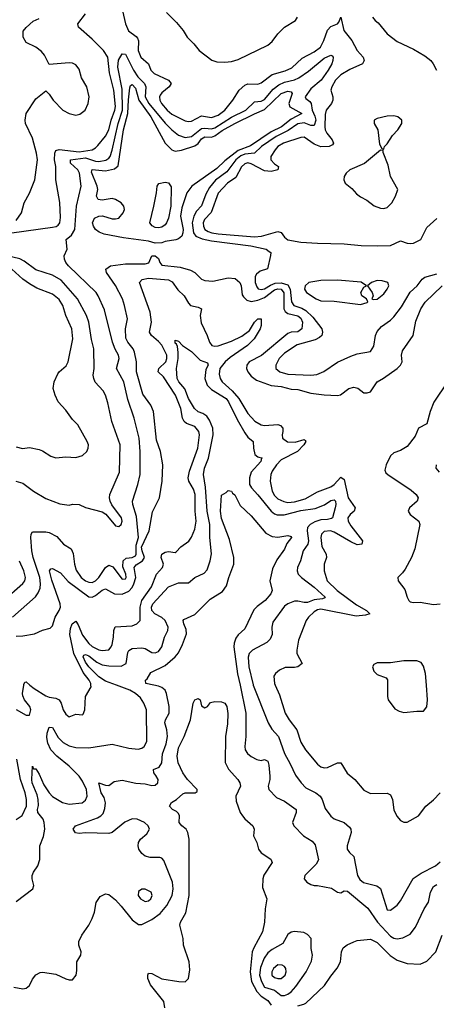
# Model space of a CAD drawing. Header units: inches. Extents: x 1603819 to 1745079, y 385938 to 533966.
# Tile 285 of 561: x 1704912 to 1707427, y 438073 to 444016. Entities that reach past the tile are written whole.
import ezdxf

# ---------------------------------------------------------------- set-up
doc = ezdxf.new("R2010")
doc.units = ezdxf.units.IN
doc.header["$MEASUREMENT"] = 0
doc.layers.add('B7403', color=7, linetype='Continuous')
doc.layers.add('B7404', color=7, linetype='Continuous')

msp = doc.modelspace()

# ---------------------------------------------------------------- linework, layer by layer
at = {"layer": 'B7403', "color": 5}
for points, elevation in [([(1704876.4, 438176.4), (1704930, 438166.4), (1704950, 438170.6), (1704970, 438186.8), (1704990, 438226), (1705010, 438250.8), (1705035.5, 438264.5), (1705050, 438267.3), (1705130, 438254.9), (1705190, 438227), (1705210, 438220.4), (1705230, 438220.5), (1705253.3, 438250), (1705257.2, 438277.2), (1705256, 438330), (1705281.2, 438370), (1705282.7, 438390), (1705269.4, 438430), (1705267.9, 438452.1), (1705286.6, 438490), (1705330, 438550.7), (1705350, 438590.6), (1705363.5, 438630), (1705372.8, 438687.2), (1705397, 438723), (1705430, 438739.1), (1705450, 438736.3), (1705490, 438703.1), (1705525, 438665), (1705590, 438582.8), (1705630, 438554.6), (1705650, 438554.3), (1705710, 438585), (1705758.9, 438621.1), (1705800.2, 438670), (1705832.4, 438730), (1705839.1, 438770), (1705834.5, 438810), (1705781.4, 438941.4), (1705770, 438954.5), (1705758.6, 438958.6), (1705699.6, 438959.6), (1705670, 438967.3), (1705650, 438982.7), (1705632, 439010), (1705627, 439030), (1705629.5, 439050), (1705642, 439070), (1705678.8, 439101.2), (1705695.1, 439130), (1705687.1, 439150), (1705665.4, 439170), (1705620.7, 439190), (1705590, 439191.9), (1705547.1, 439172.9), (1705470, 439109.8), (1705450, 439103.8), (1705310, 439108.1), (1705270, 439104.7), (1705248.9, 439108.9), (1705235.1, 439130), (1705247.8, 439150), (1705380.8, 439199.2), (1705402, 439210), (1705415.3, 439224.7), (1705425.9, 439254.1), (1705429.9, 439290), (1705421.3, 439321.3), (1705404.1, 439350), (1705390, 439410.5), (1705430, 439396.5), (1705450, 439394.6), (1705482.9, 439417.1), (1705530, 439425.2), (1705612.8, 439407.2), (1705670, 439404.1), (1705710, 439394.2), (1705730, 439395.6), (1705746.6, 439410), (1705747, 439430), (1705734.6, 439454.6), (1705721, 439470), (1705720.5, 439490), (1705754.6, 439505.4), (1705770.3, 439529.7), (1705774.4, 439585.6), (1705795.4, 439644.6), (1705803.7, 439690), (1705800.9, 439730), (1705788.2, 439771.8), (1705791.3, 439790), (1705814.3, 439830), (1705814.1, 439870), (1705799, 439950), (1705789.7, 439970), (1705770, 439985.8), (1705750, 439994.2), (1705722, 440000)], 340), ([(1704890, 439852.3), (1704950, 439818), (1704970, 439818.7), (1704978.5, 439850), (1704973.1, 439870), (1704940.8, 439910), (1704930, 439934), (1704928.7, 439950), (1704937.1, 440000)], 380), ([(1704890, 438694.4), (1704991.3, 438770), (1704996.9, 438790), (1704987.4, 438830), (1704987.6, 438850), (1704995.4, 438870), (1705022, 438910), (1705033.3, 438946.7), (1705032.4, 439030), (1705054.9, 439085.1), (1705064.5, 439130), (1705059.7, 439170), (1705052.6, 439190), (1705020.6, 439230), (1705018.8, 439250), (1705026.1, 439273.9), (1705023.1, 439310), (1705016.9, 439336.9), (1704987.3, 439410), (1704984.8, 439430), (1704990, 439511.3), (1704995.3, 439495.3), (1705010, 439495.3), (1705030, 439462.8), (1705057.2, 439397.2), (1705089.2, 439349.2), (1705110, 439327.2), (1705170, 439291.1), (1705210, 439280.7), (1705289.8, 439290.2), (1705310, 439305.7), (1705318.5, 439330), (1705314.9, 439370), (1705290, 439420.6), (1705270, 439449.9), (1705210.2, 439510.2), (1705135.2, 439570), (1705100.7, 439610), (1705082.5, 439650), (1705075.8, 439684.2), (1705077.1, 439710), (1705090, 439746), (1705110, 439744.4), (1705144.1, 439684.1), (1705173.6, 439653.6), (1705210, 439633.4), (1705250, 439622.4), (1705330, 439620.4), (1705470, 439642.3), (1705570, 439619.4), (1705626.7, 439613.3), (1705650, 439619.1), (1705664, 439630), (1705680.2, 439659.8), (1705677.7, 439850), (1705661.4, 439890), (1705642, 439922), (1705611.9, 439950), (1705575.9, 439970), (1705495.4, 440000)], 360), ([(1704974, 440000), (1704999, 439979), (1705070, 439935.9), (1705090, 439926.9), (1705130, 439920.7), (1705150, 439910.8), (1705162.1, 439890), (1705174.7, 439850), (1705190, 439824.9), (1705210, 439807.7), (1705250, 439824.6), (1705290, 439821.3), (1705295.2, 439824.8), (1705304.4, 439850), (1705309.8, 439930), (1705342.3, 439990), (1705342, 440000)], 380), ([(1706241.9, 440000), (1706277.5, 439830), (1706277.8, 439690), (1706270.3, 439630), (1706273.4, 439610), (1706287.6, 439587.6), (1706309.4, 439569.4), (1706343.8, 439550), (1706370, 439545.4), (1706390, 439551), (1706410, 439541.1), (1706416.7, 439516.7), (1706421, 439450), (1706421.6, 439430), (1706411.5, 439390), (1706416, 439370), (1706462.3, 439322.3), (1706510, 439299.7), (1706581.5, 439250), (1706581.6, 439230), (1706558.3, 439170), (1706567, 439150), (1706626, 439090), (1706678.2, 439058.2), (1706695.3, 439035.3), (1706715.6, 438944.4), (1706701.4, 438918.6), (1706633.4, 438850), (1706628.2, 438830), (1706645.5, 438810), (1706670, 438795.8), (1706690, 438790.3), (1706710, 438790.3), (1706793.9, 438773.9), (1706830, 438750.7), (1706850, 438746), (1706870, 438758.8), (1706890, 438757), (1707013.2, 438653.2), (1707072.7, 438570), (1707150, 438484.5), (1707170, 438473.4), (1707190, 438469.4), (1707225.8, 438474.2), (1707270, 438496.9), (1707302, 438538), (1707353.8, 438650), (1707379.5, 438690), (1707392.5, 438750), (1707410, 438783.8), (1707430, 438795.6)], 340), ([(1706320.6, 440000), (1706411.7, 439771.7), (1706433.6, 439733.6), (1706474, 439690), (1706510, 439587.4), (1706545.2, 439525.2), (1706576.8, 439456.8), (1706611, 439410), (1706640, 439380), (1706700.2, 439350), (1706726, 439330), (1706738.1, 439310), (1706755.7, 439255.7), (1706790, 439208.3), (1706810, 439192.8), (1706870.9, 439170.9), (1706902.7, 439142.7), (1706910.2, 439130), (1706912.4, 439110), (1706889.1, 439030), (1706888.9, 439010), (1706902, 438990), (1706930, 438964.9), (1706951, 438850), (1706965.8, 438825.8), (1706988.2, 438808.2), (1707068.3, 438788.3), (1707090, 438772.2), (1707130, 438643.7), (1707150, 438641.1), (1707190, 438672), (1707210, 438698.4), (1707287.4, 438832.6), (1707335.8, 438864.2), (1707422.4, 438910), (1707450, 438932.2)], 360), ([(1706454.7, 440000), (1706480.4, 439940.4), (1706513.6, 439830), (1706538, 439790), (1706585.8, 439730), (1706610, 439654.9), (1706636.9, 439610), (1706710, 439522), (1706730, 439506.5), (1706750, 439501.3), (1706770, 439502.4), (1706830, 439531.6), (1706850, 439530.3), (1706888.9, 439468.9), (1706935.3, 439430), (1706990, 439366), (1707030, 439346), (1707130, 439346.7), (1707150, 439337.1), (1707162, 439310), (1707170, 439247.3), (1707188.2, 439208.2), (1707210, 439183), (1707230, 439172.7), (1707250, 439172.2), (1707320.4, 439210), (1707363.5, 439270), (1707410, 439306.4), (1707449.8, 439350)], 380), ([(1707131.8, 440000), (1707131.3, 439931.3), (1707135.3, 439910), (1707177.3, 439857.3), (1707201.9, 439841.9), (1707230, 439833.6), (1707310, 439843), (1707350, 439843), (1707370.6, 439869.4), (1707374.6, 439910), (1707367.5, 440000)], 420), ([(1705787.3, 438052.7), (1705782.4, 438090), (1705701.1, 438190), (1705686.2, 438230), (1705684.7, 438250), (1705690, 438260.7), (1705710, 438259.5), (1705770, 438227.8), (1705872, 438210), (1705910.9, 438209.1), (1705931.2, 438230), (1705939.1, 438280.9), (1705935.2, 438330), (1705901.2, 438430), (1705899.4, 438470), (1705878.4, 438550), (1705883.1, 438570), (1705914.7, 438625.3), (1705934.6, 438730), (1705935, 439070), (1705927.1, 439110), (1705917, 439130), (1705891.3, 439150), (1705874.5, 439170), (1705877.3, 439210), (1705870, 439225.1), (1705857.7, 439237.7), (1705833.3, 439250), (1705816.9, 439270), (1705828, 439292), (1705858, 439310), (1705895.8, 439344.2), (1705910, 439350.2), (1705970.7, 439349.3), (1705983.2, 439356.8), (1705984, 439370), (1705925.5, 439430), (1705896.8, 439470), (1705869, 439530), (1705861.9, 439570), (1705870, 439620.3), (1705904.6, 439690), (1705943.5, 439790), (1705959.3, 439890), (1705970, 439911), (1705990, 439918), (1706002, 439910), (1706010, 439874), (1706030, 439862), (1706046, 439870), (1706064.7, 439895.3), (1706090, 439901), (1706130, 439898.8), (1706150, 439890.7), (1706162, 439870), (1706168, 439828), (1706166.1, 439766.1), (1706153.8, 439690), (1706152.5, 439532.5), (1706172.3, 439492.3), (1706228, 439430), (1706240.3, 439410), (1706244, 439390), (1706216.5, 439330), (1706218.9, 439298.9), (1706243.7, 439230), (1706256, 439210), (1706270, 439192.2), (1706319, 439150), (1706326.5, 439130), (1706322.6, 439090), (1706343.7, 439050), (1706353.4, 439010), (1706370, 438986.5), (1706428.2, 438950), (1706435.8, 438930), (1706386.6, 438853.4), (1706379, 438830), (1706378, 438778), (1706403.1, 438710), (1706394.4, 438650), (1706390.1, 438570), (1706377.7, 438510), (1706325, 438415), (1706315.7, 438390), (1706302.8, 438270), (1706312, 438210), (1706342.9, 438150), (1706370, 438121.5), (1706410, 438096.3), (1706430, 438067.3)], 320), ([(1704891.5, 439188.5), (1704926.4, 439213.6), (1704952.5, 439270), (1704953.3, 439310), (1704944.9, 439350), (1704916.7, 439430), (1704893.6, 439553.6)], 380), ([(1706590, 438065.1), (1706626.6, 438073.4), (1706639.4, 438080.6), (1706752.3, 438187.7), (1706790, 438243.7), (1706829.1, 438290.9), (1706847.7, 438330), (1706854.7, 438390), (1706865.4, 438414.6), (1706888, 438432), (1706930, 438450.3), (1706950, 438458), (1707030, 438466.9), (1707070, 438447), (1707148.8, 438368.8), (1707190, 438340.1), (1707250, 438320.4), (1707330, 438315.4), (1707370, 438333.6), (1707424.1, 438390), (1707463, 438490)], 320)]:
    msp.add_lwpolyline(points, dxfattribs=dict(at, elevation=elevation))
for points, elevation in [([(1705650, 438768.4), (1705630, 438754.3), (1705627.6, 438730), (1705640.3, 438710), (1705670, 438694.4), (1705690, 438698), (1705703.5, 438710), (1705712.4, 438730), (1705706, 438750), (1705670, 438767.4)], 360), ([(1706570, 438512.6), (1706550, 438509.6), (1706530, 438494.3), (1706500, 438440), (1706435.2, 438404.8), (1706410, 438384.2), (1706387.6, 438352.4), (1706364.9, 438295.1), (1706359.8, 438250), (1706370.7, 438210), (1706390, 438176.1), (1706450, 438159), (1706490, 438126.8), (1706510, 438126.9), (1706530, 438134.3), (1706550, 438149), (1706579.3, 438180.7), (1706640.6, 438270), (1706673.8, 438333.8), (1706679.8, 438370), (1706672.4, 438410), (1706671.1, 438470), (1706650, 438495.6), (1706627, 438507)], 340), ([(1706470, 438311.1), (1706443.7, 438290), (1706434.1, 438270), (1706434.8, 438250), (1706450, 438235.9), (1706470, 438229.2), (1706490, 438229.1), (1706514.7, 438250), (1706521.2, 438270), (1706519, 438290), (1706510, 438302), (1706495.6, 438310)], 360)]:
    msp.add_lwpolyline(points, close=True, dxfattribs=dict(at, elevation=elevation))
at = {"layer": 'B7404', "color": 5}
for points, elevation in [([(1705532.3, 444070), (1705551.4, 443990), (1705567.7, 443947.7), (1705614.7, 443914.7), (1705623.7, 443903.7), (1705628.7, 443888.7), (1705627.6, 443830), (1705642.3, 443790), (1705689.3, 443750), (1705704.2, 443710), (1705723.9, 443690), (1705810.4, 443650), (1705825.3, 443630), (1705814.9, 443610), (1705770, 443573.3), (1705760.6, 443559.4), (1705756.3, 443550), (1705758.7, 443530), (1705768.6, 443510), (1705801.7, 443470), (1705830, 443445.2), (1705910, 443404.3), (1705930, 443400.4), (1705950, 443403.1), (1706010, 443435), (1706070, 443425.7), (1706110, 443439.4), (1706150.4, 443470), (1706199.3, 443530), (1706236.1, 443590), (1706270, 443620.2), (1706290, 443628), (1706350, 443626.8), (1706370, 443633.7), (1706435, 443685), (1706513.8, 443706.2), (1706554.5, 443725.5), (1706616.2, 443783.8), (1706690, 443821.6), (1706726.9, 443850), (1706747.1, 443890), (1706770, 443951.7), (1706790, 443974.3), (1706829.6, 443990.4), (1706838.6, 444001.4), (1706850, 444030.6), (1706867.8, 443950), (1706917.8, 443890), (1706950.1, 443830.1), (1706986, 443790), (1706991.6, 443770), (1706982.3, 443750), (1706904.2, 443715.8), (1706850, 443683.2), (1706818.8, 443650), (1706795.9, 443610), (1706790.2, 443590), (1706802.5, 443550), (1706803, 443530), (1706794.3, 443510), (1706762.5, 443470), (1706756.8, 443443.2), (1706753.3, 443370), (1706756.4, 443350), (1706766.5, 443330), (1706797.6, 443290), (1706806.5, 443270), (1706799.7, 443260.3), (1706780.7, 443250), (1706728.8, 443248.8), (1706690, 443263.8), (1706630, 443306.6), (1706610, 443305.4), (1706503.9, 443270), (1706471, 443250), (1706453.7, 443230), (1706427.6, 443190), (1706428.9, 443170), (1706450, 443146), (1706474.8, 443130), (1706470, 443109.6), (1706430, 443099.6), (1706390, 443102.5), (1706310, 443146), (1706290, 443151.5), (1706270, 443146.1), (1706250, 443128), (1706216.1, 443063.9), (1706165.7, 443030), (1706110, 442969.1), (1706067.4, 442852.6), (1706027.2, 442810), (1706019.4, 442790), (1706020.5, 442770), (1706030, 442750.2), (1706050, 442738.3), (1706071.6, 442730), (1706110, 442724), (1706330, 442705.1), (1706371.7, 442708.3), (1706470, 442737), (1706490.6, 442730.6), (1706510, 442702.5), (1706530, 442686.1), (1706610, 442673.8), (1706710, 442666.3), (1706870, 442663.4), (1706973.2, 442653.2), (1707070, 442650.9), (1707150, 442653.1), (1707210, 442681.9), (1707250, 442667.7), (1707270, 442664.4), (1707290, 442667.2), (1707332.6, 442690), (1707370, 442762), (1707430, 442814.9)], 460), ([(1704863.7, 442730), (1705110, 442762.9), (1705132.2, 442767.8), (1705144.3, 442775.7), (1705154.9, 442790), (1705157.3, 442822.7), (1705153.2, 442913.2), (1705130.7, 443049.3), (1705129.2, 443130), (1705121.9, 443170), (1705123.2, 443210), (1705130, 443226), (1705150, 443232.4), (1705270, 443217.4), (1705349.5, 443230.5), (1705370, 443241.7), (1705384.3, 443255.7), (1705430, 443313.2), (1705449.3, 443350), (1705463.1, 443410), (1705486, 443470), (1705489.2, 443490.8), (1705480.9, 443590), (1705454.8, 443694.8), (1705442.9, 443790), (1705417.1, 443830), (1705350, 443898.3), (1705266.9, 443970), (1705262.7, 443990), (1705309.5, 444050.5)], 460), ([(1704890, 442804.6), (1704922.3, 442850), (1704939.3, 442910), (1704971.4, 442968.6), (1705003.5, 443050), (1705018.8, 443170), (1705013.9, 443210), (1704990, 443301.2), (1704947.3, 443390), (1704945.6, 443410), (1704951.6, 443450), (1705010, 443538.8), (1705070, 443586), (1705090, 443566), (1705113.4, 443530), (1705173, 443470), (1705210, 443450.3), (1705250, 443440.4), (1705274.9, 443445.1), (1705306.6, 443470), (1705325.6, 443510), (1705331.3, 443550), (1705317, 443610), (1705284.4, 443664.4), (1705270, 443717.2), (1705250, 443742.7), (1705230, 443754), (1705210, 443755.6), (1705090, 443746), (1705060.8, 443800.8), (1705043, 443823), (1705009, 443850), (1704950, 443877), (1704933.7, 443910), (1704933.6, 443946.4), (1704950.8, 443969.2), (1704993.6, 444006.4), (1705030, 444023.1)], 480), ([(1705798.6, 444058.6), (1705859, 443999), (1705898, 443950), (1705923.1, 443910), (1705963.1, 443870), (1705994.9, 443830), (1706071.2, 443771.2), (1706101.4, 443761.4), (1706150, 443759.7), (1706190, 443763.8), (1706230, 443775.8), (1706410, 443862.6), (1706436, 443884), (1706470, 443930.4), (1706510, 443970.4), (1706576, 444010), (1706589.4, 444030)], 480), ([(1707041, 444030), (1707057.3, 444010), (1707076.1, 443996.1), (1707130.2, 443930.2), (1707190, 443884.9), (1707290, 443837.6), (1707357.7, 443797.7), (1707393, 443770), (1707408.2, 443750), (1707428, 443710)], 480), ([(1704867.7, 440410), (1705007.7, 440532.3), (1705023.9, 440556.1), (1705035, 440585), (1705038.4, 440610), (1705034.2, 440650), (1704993.5, 440770), (1704984.1, 440810), (1704979, 440890), (1704981.5, 440910), (1704990, 440924.4), (1705070, 440924.5), (1705090, 440920.7), (1705136.6, 440896.6), (1705176.9, 440850), (1705221.7, 440821.7), (1705234.6, 440794.6), (1705241.8, 440730), (1705253.3, 440693.3), (1705283.3, 440650), (1705310, 440628.2), (1705330, 440620.1), (1705350, 440619.6), (1705370, 440628.2), (1705390, 440648.4), (1705430, 440709.5), (1705450, 440722.7), (1705473.8, 440713.8), (1705530, 440639.2), (1705550, 440641.8), (1705554.1, 440650), (1705553.2, 440670), (1705534, 440714), (1705536.9, 440750), (1705554.5, 440765.5), (1705590, 440770.1), (1705610, 440780.1), (1705615.1, 440790), (1705615.7, 440844.3), (1705628.2, 440890), (1705617.3, 441017.3), (1705594.9, 441090), (1705593.6, 441110), (1705626, 441210), (1705638.3, 441270), (1705639.4, 441410), (1705633, 441490), (1705603.6, 441610), (1705564.3, 441724.3), (1705540.5, 441830), (1705497.1, 441910), (1705513.2, 441970), (1705508.9, 441990), (1705487.9, 442027.9), (1705471.7, 442070), (1705424.3, 442264.3), (1705386, 442350), (1705372.5, 442370), (1705206.4, 442530), (1705189.5, 442550.5), (1705181.6, 442570), (1705180.9, 442590), (1705198, 442630), (1705191.8, 442690), (1705225.2, 442714.8), (1705245.4, 442750), (1705254.4, 442890), (1705283.2, 443010), (1705273.5, 443090), (1705261.8, 443110), (1705218.2, 443150), (1705218.7, 443170), (1705310, 443182.2), (1705370, 443160.8), (1705390, 443160.1), (1705431.9, 443168.1), (1705450, 443179.8), (1705457, 443190), (1705470, 443227.8), (1705506.7, 443390), (1705532.1, 443470), (1705530, 443595.6), (1705504.5, 443730), (1705508.9, 443771.1), (1705530, 443808.7), (1705550, 443807), (1705598.6, 443710), (1705625.7, 443670), (1705664.8, 443630), (1705672.7, 443610), (1705668.6, 443550), (1705691.6, 443510), (1705790, 443391), (1705830, 443351.2), (1705870, 443319.3), (1705910, 443304.6), (1705950, 443310.5), (1706010, 443358.9), (1706030, 443361.5), (1706070, 443357.2), (1706090, 443363.8), (1706190, 443428.2), (1706277.6, 443470), (1706330, 443519.6), (1706370, 443523.9), (1706390, 443534.8), (1706442.7, 443597.3), (1706477, 443623), (1706510, 443638.6), (1706570, 443652.9), (1706596, 443664), (1706655.7, 443704.3), (1706750, 443783), (1706790, 443801.1), (1706798, 443798), (1706803.6, 443790), (1706802.2, 443770), (1706796.9, 443750), (1706774.7, 443710), (1706731.1, 443650), (1706670, 443599.2), (1706634.4, 443550), (1706639.1, 443539.1), (1706662.5, 443522.5), (1706671.5, 443510), (1706677.4, 443470), (1706693.8, 443433.8), (1706698.6, 443410), (1706690, 443377), (1706670, 443377.3), (1706630, 443392.3), (1706590, 443388), (1706532.8, 443347.2), (1706460.9, 443310), (1706371.7, 443250), (1706330, 443210.6), (1706270, 443204.5), (1706246.2, 443193.8), (1706216.1, 443170), (1706163.3, 443096.7), (1706092.9, 443047.1), (1706057.5, 443002.5), (1706036.5, 442963.5), (1706010, 442892.4), (1705980.1, 442859.9), (1705962.1, 442830), (1705954, 442790), (1705961.9, 442730), (1705975.1, 442710), (1706013.6, 442693.6), (1706070, 442681.4), (1706307.7, 442650), (1706400.7, 442630), (1706417.4, 442617.4), (1706427.3, 442610), (1706426.8, 442593.2), (1706407.5, 442512.5), (1706362.9, 442497.1), (1706341, 442479), (1706333.9, 442466.1), (1706332.9, 442430), (1706342.7, 442402.7), (1706352.2, 442392.2), (1706370, 442386.5), (1706390, 442390.8), (1706426, 442414), (1706454.2, 442425.8), (1706490, 442428.3), (1706530, 442416.1), (1706545.5, 442390), (1706552.7, 442312.7), (1706566.3, 442290), (1706614.5, 442274.5), (1706640.1, 442260.1), (1706680.6, 442220.6), (1706734.9, 442150), (1706740.8, 442130), (1706735.6, 442110), (1706722.6, 442097.4), (1706695.5, 442084.5), (1706586.9, 442053.1), (1706510, 442002.3), (1706478.1, 441970), (1706457.3, 441930), (1706458.4, 441910), (1706482.8, 441890), (1706530, 441876.3), (1706670, 441870.5), (1706705.2, 441874.8), (1706747.1, 441892.9), (1706830, 441948.6), (1706910, 441984.3), (1706950, 441998.5), (1707030, 442014), (1707050, 442046), (1707060.7, 442110), (1707070, 442132.9), (1707096.2, 442163.8), (1707150, 442202), (1707170, 442222.6), (1707216.7, 442283.3), (1707269.2, 442370.8), (1707311.4, 442410), (1707342.1, 442450), (1707358.6, 442461.4), (1707430, 442481.5)], 440), ([(1704889.5, 441230), (1704930, 441218.2), (1704994.3, 441170), (1705070, 441126.7), (1705153.2, 441093.2), (1705210, 441086.7), (1705231.3, 441091.3), (1705270, 441090.3), (1705310, 441072.2), (1705410, 441044.9), (1705432, 441032), (1705490, 440960.8), (1705510, 440956), (1705525.1, 440970), (1705529.8, 440990), (1705525.7, 441010), (1705468.1, 441088.1), (1705457.4, 441110), (1705454, 441130), (1705455.3, 441150), (1705515.2, 441284.8), (1705519.2, 441450), (1705469, 441590), (1705444.2, 441704.2), (1705429.8, 441750), (1705415.6, 441775.6), (1705368.3, 441828.3), (1705358.7, 441850), (1705355.5, 441870), (1705362.4, 441910), (1705359.2, 442030), (1705345.3, 442085.3), (1705328.2, 442190), (1705314.6, 442230), (1705260.2, 442330), (1705163, 442443), (1705110, 442473.5), (1705010, 442505.5), (1704938.8, 442558.8), (1704911.9, 442571.9), (1704749.6, 442610)], 460), ([(1704890, 440296), (1704930, 440297.2), (1705002, 440310), (1705050, 440331.2), (1705096, 440344), (1705110, 440357.6), (1705125.4, 440410), (1705150.7, 440450), (1705157.4, 440470), (1705156.7, 440490), (1705106.2, 440633.8), (1705091.1, 440688.9), (1705098.9, 440701.1), (1705110, 440703.2), (1705158, 440678), (1705204.5, 440624.5), (1705330, 440532.8), (1705350, 440530.6), (1705370, 440540.6), (1705410, 440572.1), (1705430, 440579.8), (1705483.7, 440550), (1705530, 440548.2), (1705570, 440565.7), (1705590, 440588.5), (1705600.9, 440610), (1705612.8, 440650), (1705603, 440710), (1705615.2, 440724.8), (1705653.6, 440750), (1705664.4, 440770), (1705650.7, 440810), (1705648.1, 440831.9), (1705692.8, 440930), (1705713.8, 441046.2), (1705755.4, 441130), (1705772, 441230), (1705775.9, 441330), (1705761.1, 441410), (1705738.5, 441478.5), (1705720.4, 441650), (1705703.4, 441690), (1705656, 441756), (1705617.1, 441890), (1705617.5, 441950), (1705605.2, 442010), (1705597, 442030), (1705565.5, 442070), (1705553.4, 442093.4), (1705550.3, 442149.7), (1705562.2, 442210), (1705545.5, 442290), (1705532.4, 442330), (1705490, 442411.4), (1705434.9, 442490), (1705432.8, 442510), (1705460.9, 442530), (1705550, 442543.1), (1705670, 442541.2), (1705690.8, 442549.2), (1705710, 442589.6), (1705730, 442590.1), (1705750, 442575.1), (1705758.8, 442550), (1705770, 442534), (1705881.1, 442521.1), (1705943.4, 442503.4), (1705969, 442489), (1706008.4, 442450), (1706030, 442441.6), (1706076.9, 442436.9), (1706170, 442456.9), (1706212.9, 442452.9), (1706240.7, 442430), (1706248.3, 442410), (1706255.1, 442355.1), (1706262.4, 442342.4), (1706283.7, 442323.7), (1706310, 442315.3), (1706350, 442323), (1706390, 442339.8), (1706450, 442385), (1706470, 442391.3), (1706490, 442388.6), (1706507.4, 442367.4), (1706507.1, 442270), (1706514, 442254), (1706530, 442242.4), (1706590, 442227.4), (1706610, 442213.3), (1706620.1, 442190), (1706614.4, 442150), (1706590, 442132.2), (1706550, 442129.3), (1706530, 442122.4), (1706371, 441989), (1706297, 441950), (1706282.5, 441930), (1706280.7, 441910), (1706288.3, 441890), (1706310, 441863.3), (1706340.6, 441840.6), (1706430, 441807.7), (1706490, 441801.5), (1706550, 441785.7), (1706590, 441784.4), (1706670, 441761.7), (1706750, 441751.8), (1706830, 441748), (1706847.8, 441752.2), (1706899.5, 441790), (1706930, 441797.4), (1706952.2, 441792.2), (1706990, 441763.8), (1707010, 441763.1), (1707030, 441770.4), (1707069.7, 441830), (1707108.3, 441851.7), (1707190, 441910.3), (1707210.7, 441930), (1707220.7, 441950), (1707217.5, 441990), (1707221.9, 442018.1), (1707287.7, 442110), (1707303.9, 442196.1), (1707333.6, 442270), (1707358.8, 442310), (1707462, 442410)], 420), ([(1704890, 441438), (1704927.8, 441427.8), (1704970, 441433.1), (1705030, 441422.3), (1705050, 441414.6), (1705100.5, 441380.5), (1705130, 441372), (1705190, 441377.8), (1705250, 441374.3), (1705290, 441385.3), (1705316.2, 441410), (1705325.1, 441430), (1705327, 441450), (1705319.5, 441470), (1705262.7, 441570), (1705230, 441603.7), (1705190, 441659.3), (1705143.7, 441710), (1705125.1, 441750), (1705113.6, 441790), (1705119.6, 441830), (1705142.2, 441877.8), (1705149.9, 441890.1), (1705193.2, 441926.8), (1705204.5, 441950), (1705233.1, 442090), (1705226.5, 442150), (1705190.9, 442230), (1705171.9, 442290), (1705150, 442326.5), (1705110, 442359.2), (1705015.8, 442395.8), (1704970, 442421.6), (1704930, 442449.9), (1704865.1, 442510)], 480), ([(1705342, 440000), (1705341.6, 440010), (1705331.5, 440030), (1705295.6, 440075.6), (1705239.5, 440190), (1705214.8, 440305.2), (1705218, 440342), (1705227.9, 440370), (1705250, 440385.1), (1705264.5, 440364.5), (1705290, 440300.6), (1705328.9, 440250), (1705350, 440233.3), (1705390, 440213.3), (1705410, 440209.2), (1705450, 440212.7), (1705464.3, 440230), (1705470, 440244.9), (1705478.4, 440290), (1705479.3, 440330), (1705488.1, 440351.9), (1705590, 440358), (1705619.7, 440370), (1705638.7, 440390), (1705639, 440470), (1705650, 440509.4), (1705706.9, 440593.1), (1705737.4, 440670), (1705773, 440710), (1705779.5, 440730), (1705766.4, 440770), (1705769.9, 440790), (1705790, 440802.5), (1705810, 440805.3), (1705850, 440800.3), (1705855.9, 440804.1), (1705885.6, 440834.4), (1705932.4, 440867.6), (1705950, 440892.6), (1705970, 440941.1), (1705977.4, 440990), (1705970.6, 441050), (1705971, 441150), (1705961.2, 441181.3), (1705932.5, 441230), (1705928.6, 441250), (1705937.6, 441290), (1705987.7, 441430), (1705996.9, 441510), (1705993.1, 441530), (1705970, 441560.2), (1705919.3, 441579.3), (1705905.2, 441590), (1705895.5, 441610), (1705885.6, 441670), (1705852, 441750), (1705779.9, 441859.9), (1705746.8, 441890), (1705750.9, 441910), (1705793.1, 441950), (1705800.8, 441970), (1705800.1, 441990), (1705770, 442050.4), (1705750, 442074.2), (1705708.3, 442110), (1705696.4, 442130), (1705706.9, 442190), (1705699.1, 442250), (1705635.7, 442430), (1705651.7, 442448.3), (1705690, 442456.4), (1705810, 442446.5), (1705832.8, 442432.8), (1705865.6, 442385.6), (1705905.5, 442350), (1705930, 442305.5), (1705943.9, 442290), (1705990, 442280.4), (1706010.1, 442270.1), (1706000.5, 442230), (1706006.4, 442186.4), (1706043.8, 442110), (1706056.8, 442070), (1706072.2, 442050), (1706090, 442045), (1706110, 442047.6), (1706190, 442075.2), (1706253.5, 442106.5), (1706299.2, 442140.8), (1706330, 442190.1), (1706350, 442211), (1706370.1, 442210.1), (1706370.1, 442170), (1706363.6, 442150), (1706327, 442090), (1706287.4, 442050), (1706183, 441977), (1706151.6, 441950), (1706120.1, 441910), (1706115.5, 441875.5), (1706122.3, 441850), (1706134.9, 441830), (1706194.9, 441774.9), (1706235.1, 441730), (1706290, 441638.6), (1706332.1, 441592.1), (1706370, 441571), (1706390, 441566.2), (1706470, 441572.3), (1706487.3, 441567.3), (1706500.1, 441550), (1706501.2, 441530), (1706496.1, 441510), (1706499.2, 441490), (1706528, 441468), (1706574.2, 441465.8), (1706630, 441481.8), (1706636, 441476), (1706638.6, 441470), (1706627.8, 441450), (1706588.4, 441410), (1706490, 441359), (1706462.2, 441330), (1706435.5, 441290), (1706427.4, 441270), (1706423.6, 441230), (1706435.7, 441170), (1706450, 441143.1), (1706470, 441124.5), (1706507.1, 441107.1), (1706530, 441102.3), (1706570, 441104.9), (1706636.2, 441123.8), (1706710, 441166.6), (1706790, 441195.5), (1706810.2, 441209.8), (1706850, 441254.3), (1706870, 441240.3), (1706895.4, 441130), (1706938, 441070), (1706931, 441050), (1706906.4, 441030), (1706893, 441010), (1706893.8, 440990), (1706910, 440960.2), (1706980.9, 440870), (1706979.4, 440860.6), (1706976.4, 440850), (1706950, 440846.2), (1706910, 440863.6), (1706810, 440923.1), (1706788.7, 440930), (1706750, 440926.9), (1706733.1, 440910), (1706729.2, 440890), (1706736.6, 440836.6), (1706762.7, 440790), (1706763.2, 440770), (1706750.1, 440730), (1706750.9, 440689.1), (1706768.9, 440630), (1706828.6, 440570), (1706944.4, 440484.4), (1707005.8, 440450), (1707026, 440430), (1706998.9, 440421.1), (1706943.4, 440416.6), (1706730, 440457.4), (1706710, 440453.4), (1706690, 440441.7), (1706654.4, 440410), (1706640.6, 440390), (1706595.6, 440270), (1706583.9, 440210), (1706585.3, 440190), (1706616.3, 440130), (1706590, 440109.8), (1706570, 440105.5), (1706514.9, 440105.1), (1706480.5, 440090), (1706455.5, 440070), (1706446.9, 440053.1), (1706450.4, 440010), (1706454.7, 440000)], 380), ([(1705495.4, 440000), (1705430, 440024.4), (1705390, 440048.9), (1705330, 440109.9), (1705310, 440138), (1705295.8, 440170), (1705300, 440180), (1705310, 440185.4), (1705330, 440175.4), (1705377.6, 440137.6), (1705410, 440122.3), (1705450, 440116.2), (1705525.1, 440114.9), (1705554, 440130), (1705564.3, 440195.7), (1705571.4, 440208.6), (1705590, 440219.7), (1705650, 440225.5), (1705670, 440219.8), (1705710, 440196.3), (1705730, 440193.7), (1705750, 440202.7), (1705770.5, 440230), (1705785.2, 440290), (1705806.8, 440330), (1705808, 440350), (1705789.4, 440390), (1705770, 440407.2), (1705728.2, 440430), (1705709.5, 440449.5), (1705707.1, 440470), (1705716.1, 440490), (1705810, 440592.8), (1705870, 440617.8), (1705930, 440616.5), (1705970, 440649.2), (1706025.2, 440674.8), (1706043.8, 440696.2), (1706061.8, 440750), (1706068.9, 440791.1), (1706059.9, 440890), (1706060.1, 440970), (1706044.5, 441050), (1706033.8, 441193.8), (1706021.3, 441270), (1706027.2, 441310), (1706051.9, 441370), (1706079.2, 441510), (1706077.7, 441550), (1706058.5, 441598.5), (1706042.2, 441622.2), (1706018, 441638), (1705988.8, 441648.8), (1705968.1, 441668.1), (1705930, 441729.9), (1705908.1, 441788.1), (1705873.5, 441830), (1705862.9, 441850), (1705859.3, 441910), (1705868.3, 441970), (1705867.9, 442007.9), (1705864.2, 442044.2), (1705858, 442058), (1705850, 442064), (1705850, 442082), (1705870, 442074.8), (1705894.8, 442050), (1705950, 442014), (1706001.4, 441961.4), (1706045.1, 441945.1), (1706048.9, 441930), (1706035.4, 441904.6), (1706028.9, 441851.1), (1706044.1, 441810), (1706070, 441784), (1706158.2, 441730), (1706172.7, 441710), (1706223.7, 441603.7), (1706270, 441521.9), (1706290, 441496), (1706322, 441470), (1706322.3, 441430), (1706331.5, 441391.5), (1706350, 441378), (1706376, 441370), (1706371.6, 441368.4), (1706368.1, 441350), (1706310, 441284.5), (1706298.2, 441250), (1706299.8, 441210), (1706311, 441190), (1706350, 441148.8), (1706430, 441049.5), (1706450, 441033.6), (1706467, 441027), (1706508, 441028), (1706610, 441053.6), (1706694.7, 441065.3), (1706752.3, 441087.7), (1706790, 441113.7), (1706810, 441118), (1706818.3, 441110), (1706821.3, 441090), (1706817.3, 441070), (1706799.8, 441010), (1706794.8, 441005.2), (1706770, 440998.8), (1706730, 440996.5), (1706694.1, 440985.9), (1706665, 440970), (1706649.8, 440950.2), (1706647.6, 440930), (1706655.7, 440870), (1706651.7, 440850), (1706622.7, 440810), (1706607.3, 440750), (1706588, 440710), (1706586.5, 440690), (1706593.6, 440670), (1706612.3, 440650), (1706689.4, 440590), (1706755.3, 440530), (1706754.1, 440525.9), (1706740, 440520), (1706690, 440514.9), (1706650, 440498.8), (1706630, 440497.6), (1706590, 440507.2), (1706570, 440507.1), (1706530, 440490.9), (1706510, 440475.6), (1706440.3, 440379.7), (1706434.5, 440350), (1706435.5, 440304.5), (1706423.5, 440276.5), (1706403.5, 440256.5), (1706317.1, 440210), (1706297.7, 440190), (1706291.7, 440168.3), (1706294.2, 440110), (1706320.4, 440000.4), (1706320.6, 440000)], 360), ([(1707495.3, 441830), (1707412.9, 441707.1), (1707390.1, 441650), (1707370, 441576.8), (1707319, 441550), (1707298.4, 441501.6), (1707250, 441439.8), (1707210, 441415), (1707170, 441401.3), (1707150, 441384.1), (1707123.7, 441330), (1707116.2, 441296.2), (1707121.3, 441281.3), (1707133.7, 441270), (1707276.1, 441176.1), (1707305.8, 441150), (1707318.3, 441130), (1707311.5, 441110), (1707265.3, 441070), (1707257.8, 441050), (1707268.9, 441030), (1707320.7, 440990), (1707326.8, 440970), (1707297.8, 440822.2), (1707276.5, 440770), (1707239.6, 440700.4), (1707223.1, 440676.9), (1707194.9, 440650), (1707196.5, 440630), (1707237.3, 440577.3), (1707250.3, 440530.3), (1707260.5, 440510), (1707270, 440501.6), (1707290, 440497.6), (1707330, 440499.5), (1707410, 440486), (1707450, 440490.4)], 420), ([(1707427, 441330), (1707424.2, 441310), (1707445.1, 441285.1)], 440), ([(1705722, 440000), (1705674, 440010), (1705672, 440030), (1705681.5, 440038.5), (1705703.6, 440076.4), (1705790, 440117.9), (1705850.6, 440169.4), (1705870, 440194.4), (1705895.3, 440244.7), (1705919.3, 440310), (1705915.8, 440335.8), (1705902.3, 440370), (1705898.9, 440390), (1705903.6, 440396.4), (1705970, 440426.4), (1706062.3, 440517.7), (1706135.7, 440564.3), (1706161.3, 440598.7), (1706173.9, 440650), (1706204.3, 440730), (1706204.2, 440770), (1706177.9, 440877.9), (1706130, 441005.1), (1706123.7, 441050), (1706130, 441146), (1706158.3, 441161.7), (1706170, 441174.8), (1706190, 441171), (1706197.3, 441157.3), (1706210, 441147.3), (1706243.8, 441083.8), (1706310, 441022.3), (1706397.2, 440917.2), (1706436.4, 440896.4), (1706470, 440893), (1706530, 440902.8), (1706550, 440896), (1706552, 440890), (1706525.1, 440854.9), (1706510, 440821.1), (1706464.1, 440755.9), (1706437.7, 440702.3), (1706421.9, 440630), (1706435.6, 440570), (1706428.9, 440550), (1706393.8, 440510), (1706345.2, 440474.8), (1706325.5, 440454.5), (1706270, 440338.7), (1706230, 440302.2), (1706216.4, 440283.6), (1706206.2, 440253.8), (1706204, 440230), (1706227.7, 440067.7), (1706241.9, 440000)], 340), ([(1704811.3, 440508.7), (1704930, 440613.4), (1704942.6, 440630), (1704946.1, 440650), (1704937.1, 440690), (1704910, 440748.2)], 460), ([(1707367.5, 440000), (1707362, 440070), (1707350, 440114.5), (1707335.2, 440135.2), (1707310, 440146.9), (1707230, 440147.1), (1707150, 440134), (1707070, 440134), (1707050, 440124.2), (1707040.8, 440110), (1707050, 440083.6), (1707070, 440064.7), (1707124, 440044), (1707132.1, 440032.1), (1707131.8, 440000)], 420), ([(1704937.1, 440000), (1704937.5, 440002.5), (1704943.4, 440016.6), (1704950, 440020.3), (1704974, 440000)], 380)]:
    msp.add_lwpolyline(points, dxfattribs=dict(at, elevation=elevation))
for points, elevation in [([(1705850, 443222), (1705887.9, 443227.9), (1705970, 443253.4), (1705990, 443269), (1706010, 443296), (1706030, 443308.2), (1706070, 443307.1), (1706090, 443314.7), (1706134.1, 443345.9), (1706210, 443388.6), (1706330, 443448.3), (1706390, 443472.9), (1706490, 443570.7), (1706530, 443584.4), (1706550, 443580.6), (1706557.1, 443570), (1706535.6, 443510), (1706542.9, 443490), (1706614.6, 443450), (1706550, 443415.5), (1706492.1, 443370), (1706430, 443339.2), (1706305.1, 443254.9), (1706230, 443225.9), (1706150, 443164.7), (1706102.8, 443117.2), (1705950.7, 443010), (1705920.6, 442970), (1705890, 442880.7), (1705882.9, 442830), (1705898.1, 442750), (1705897.2, 442730), (1705890.1, 442709.9), (1705870, 442693.4), (1705853.5, 442686.5), (1705790, 442677.9), (1705770, 442669.3), (1705730, 442666.6), (1705690, 442679.3), (1705538.5, 442698.5), (1705421.7, 442721.7), (1705392.4, 442732.4), (1705370, 442749.4), (1705357.1, 442770), (1705352.2, 442790), (1705362.8, 442817.2), (1705390, 442830.8), (1705411.2, 442831.2), (1705470, 442814.2), (1705490, 442812.8), (1705510, 442818.3), (1705537, 442850), (1705543.6, 442870), (1705540.4, 442890), (1705523.8, 442910), (1705490, 442931.3), (1705470, 442937), (1705410, 442926.8), (1705386, 442930), (1705375.8, 442950), (1705383.9, 442990), (1705379.5, 443010), (1705345.1, 443094.9), (1705350, 443111.6), (1705430, 443102.5), (1705484.7, 443115.3), (1705506.6, 443133.4), (1705537.5, 443350), (1705564.8, 443450), (1705567.7, 443532.3), (1705575.8, 443604.2), (1705581.4, 443618.6), (1705590, 443624.8), (1705610, 443602.7), (1705631.4, 443530), (1705702.9, 443430), (1705790, 443271.4), (1705830, 443229.6)], 420), ([(1707170, 443436.2), (1707130, 443433.6), (1707070, 443419.3), (1707051.3, 443410), (1707051, 443390), (1707074, 443350), (1707084.9, 443264.9), (1707098, 443238), (1707110, 443234), (1707114, 443250), (1707130, 443266), (1707163.3, 443316.7), (1707194.5, 443350), (1707219.3, 443390), (1707219, 443410), (1707195.3, 443430)], 480), ([(1707090, 443228), (1706992.8, 443147.2), (1706905.5, 443110), (1706883, 443090), (1706870.8, 443070), (1706867.7, 443050), (1706876, 443030), (1706916.7, 442996.7), (1706945.5, 442965.5), (1706970, 442946), (1707007, 442927), (1707052.1, 442892.1), (1707090, 442878), (1707110, 442876.3), (1707130, 442883), (1707158, 442910), (1707181.2, 442950), (1707195.3, 442990), (1707149.6, 443070), (1707137.2, 443137.2), (1707106, 443214), (1707106, 443226)], 480), ([(1705750, 442759.3), (1705730, 442761.5), (1705710.8, 442770.8), (1705696.5, 442790), (1705722.4, 442890), (1705738, 442970), (1705741, 443010), (1705752.4, 443027.6), (1705790, 443035.3), (1705810.1, 443030.1), (1705826.5, 443006.5), (1705824.2, 442890), (1705810, 442816.8), (1705799, 442790), (1705790, 442777.2), (1705770, 442764.2)], 380), ([(1706830, 442443.9), (1706730, 442441.9), (1706656.5, 442430), (1706634.9, 442410), (1706631.6, 442390), (1706643.7, 442370), (1706701.5, 442330), (1706730, 442318.4), (1706810, 442317.7), (1706970, 442297.4), (1707010, 442308.8), (1707013.6, 442313.6), (1707005.2, 442330), (1706977.6, 442350), (1706971.5, 442370), (1706990, 442400.5), (1707005.2, 442410), (1706972.3, 442432.3)], 460), ([(1707070, 442441.6), (1707034.7, 442430), (1707012.2, 442410), (1707038.9, 442370), (1707045.5, 442350), (1707038, 442330), (1707046.4, 442326.4), (1707070, 442329.2), (1707110, 442360.2), (1707131.1, 442390), (1707140.8, 442410), (1707133.3, 442430), (1707100.2, 442440.2)], 460)]:
    msp.add_lwpolyline(points, close=True, dxfattribs=dict(at, elevation=elevation))

doc.saveas('drawing.dxf')
